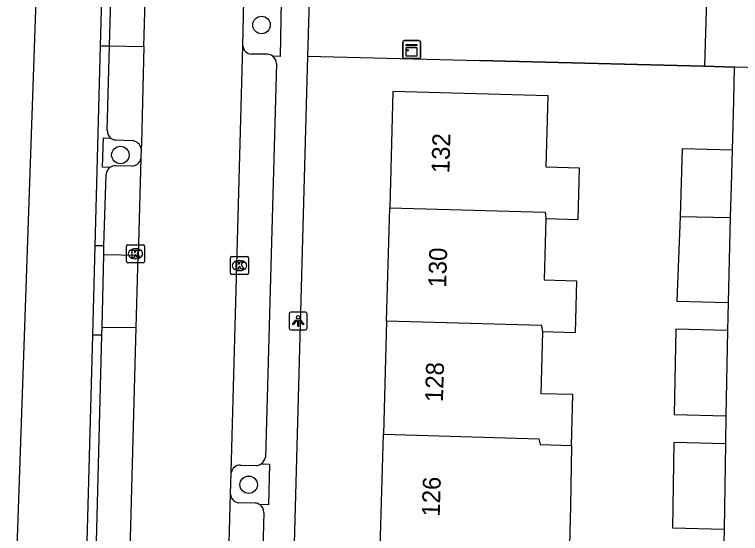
# Model space of a CAD drawing. Extents: x 162082 to 163393, y 388091 to 388632.
# Drawn here: x 162323.49 to 162364.07, y 388296.46 to 388325.48 of the extents above; entities that cross this region are included whole.
import ezdxf

# ---------------------------------------------------------------- set-up
doc = ezdxf.new("R2010")
doc.units = 0
for name, color, linetype in [('IMGEO_Berm_open', 7, 'Continuous'), ('IMGEO_Boom', 7, 'Continuous'), ('IMGEO_Fietspad_gesloten', 7, 'Continuous'), ('IMGEO_Kast', 7, 'Continuous'), ('IMGEO_Kolk', 7, 'Continuous'), ('IMGEO_Lichtpunt', 7, 'Continuous'), ('IMGEO_Muur', 7, 'Continuous'), ('IMGEO_Pand', 7, 'Continuous'), ('IMGEO_Pand_nummerreeks', 7, 'Continuous'), ('IMGEO_Parkeervlak_open', 7, 'Continuous'), ('IMGEO_Rijbaan_lokaal_gesloten', 7, 'Continuous'), ('IMGEO_Rijbaan_lokaal_open', 7, 'Continuous'), ('IMGEO_Voetpad_open', 7, 'Continuous')]:
    doc.layers.add(name, color=color, linetype=linetype)

msp = doc.modelspace()

# ---------------------------------------------------------------- linework, layer by layer
at = {"layer": 'IMGEO_Berm_open'}
msp.add_lwpolyline([(162328.814, 388316.927), (162328.397, 388316.942), (162328.455, 388318.586), (162328.859, 388318.572)], dxfattribs=at)
at = {"layer": 'IMGEO_Boom'}
for centre in [(162337.297, 388324.894), (162329.406, 388317.621), (162336.576, 388299.184)]:
    msp.add_circle(centre, 0.489, dxfattribs=at)
at = {"layer": 'IMGEO_Fietspad_gesloten'}
for points in [[(162328.116, 388454.582), (162328.029, 388450.685), (162327.347, 388422.874), (162326.755, 388399.008), (162326.261, 388398.982), (162326.033, 388389.849), (162326.541, 388389.838), (162325.438, 388348.309), (162323.174, 388282.796), (162322.856, 388271.532), (162323.359, 388271.511), (162321.941, 388219.637), (162320.374, 388158.154), (162320.194, 388151.229)], [(162327.998, 388312.547), (162328.302, 388323.735)], [(162327.288, 388286.498), (162327.861, 388307.546)]]:
    msp.add_lwpolyline(points, dxfattribs=at)
at = {"layer": 'IMGEO_Kast'}
for p, q in [((162345.264, 388324.018), (162346.105, 388324.018)), ((162346.105, 388324.018), (162345.264, 388324.018)), ((162345.189, 388323.093), (162345.189, 388323.934)), ((162345.189, 388323.934), (162345.189, 388323.093)), ((162346.189, 388323.943), (162346.189, 388323.102)), ((162346.189, 388323.102), (162346.189, 388323.943)), ((162346.114, 388323.018), (162345.273, 388323.018)), ((162345.273, 388323.018), (162346.114, 388323.018))]:
    msp.add_line(p, q, dxfattribs=at)
for points in [[(162345.384, 388323.808), (162345.984, 388323.808), (162345.984, 388323.723), (162345.384, 388323.723), (162345.384, 388323.808)], [(162345.384, 388323.633), (162345.984, 388323.633), (162345.984, 388323.144), (162345.384, 388323.144), (162345.384, 388323.633)]]:
    msp.add_lwpolyline(points, dxfattribs=at)
msp.add_circle((162345.468, 388323.482), 0.0377, dxfattribs=at)
for centre, start, end in [((162345.267, 388323.94), 92.4484, 184.2845), ((162345.267, 388323.94), 92.4484, 184.2845), ((162346.111, 388323.94), 2.4484, 94.2845), ((162346.111, 388323.94), 2.4484, 94.2845), ((162345.267, 388323.096), 182.4484, 274.2845), ((162345.267, 388323.096), 182.4484, 274.2845), ((162346.111, 388323.096), 272.4484, 4.2845), ((162346.111, 388323.096), 272.4484, 4.2845)]:
    msp.add_arc(centre, 0.0779, start, end, dxfattribs=at)
at = {"layer": 'IMGEO_Kolk'}
for p, q in [((162329.747, 388311.674), (162329.747, 388312.526)), ((162329.822, 388312.6), (162330.674, 388312.6)), ((162330.235, 388312.38), (162330.26, 388312.38)), ((162330.748, 388312.526), (162330.748, 388311.674)), ((162335.563, 388311.016), (162335.563, 388311.868)), ((162335.638, 388311.942), (162336.49, 388311.942)), ((162336.564, 388311.868), (162336.564, 388311.016)), ((162330.674, 388311.6), (162329.822, 388311.6)), ((162330.258, 388311.82), (162330.233, 388311.82)), ((162336.051, 388311.722), (162336.076, 388311.722)), ((162336.074, 388311.162), (162336.049, 388311.162)), ((162336.49, 388310.942), (162335.638, 388310.942))]:
    msp.add_line(p, q, dxfattribs=at)
for points in [[(162329.747, 388311.674), (162329.747, 388312.526)], [(162329.822, 388312.6), (162330.674, 388312.6)], [(162330.068, 388312.3), (162330.191, 388312.3), (162330.191, 388312.149), (162330.321, 388312.3), (162330.485, 388312.3), (162330.339, 388312.149), (162330.492, 388311.9), (162330.34, 388311.9), (162330.255, 388312.064), (162330.191, 388311.997), (162330.191, 388311.9), (162330.068, 388311.9), (162330.068, 388312.3)], [(162330.748, 388312.526), (162330.748, 388311.674)], [(162335.563, 388311.016), (162335.563, 388311.868)], [(162335.638, 388311.942), (162336.49, 388311.942)], [(162336.564, 388311.868), (162336.564, 388311.016)], [(162330.674, 388311.6), (162329.822, 388311.6)], [(162335.884, 388311.642), (162336.007, 388311.642), (162336.007, 388311.491), (162336.137, 388311.642), (162336.301, 388311.642), (162336.155, 388311.491), (162336.308, 388311.242), (162336.156, 388311.242), (162336.071, 388311.406), (162336.007, 388311.339), (162336.007, 388311.242), (162335.884, 388311.242), (162335.884, 388311.642)], [(162336.49, 388310.942), (162335.638, 388310.942)]]:
    msp.add_lwpolyline(points, dxfattribs=at)
for centre, start, end in [((162329.824, 388312.524), 91.552, 178.448), ((162329.824, 388312.524), 91.552, 178.448), ((162330.672, 388312.524), 1.552, 88.448), ((162330.672, 388312.524), 1.552, 88.448), ((162335.64, 388311.866), 91.552, 178.448), ((162335.64, 388311.866), 91.552, 178.448), ((162336.488, 388311.866), 1.552, 88.448), ((162336.488, 388311.866), 1.552, 88.448), ((162329.824, 388311.676), 181.552, 268.448), ((162329.824, 388311.676), 181.552, 268.448), ((162330.672, 388311.676), 271.552, 358.448), ((162330.672, 388311.676), 271.552, 358.448), ((162335.64, 388311.018), 181.552, 268.448), ((162335.64, 388311.018), 181.552, 268.448), ((162336.488, 388311.018), 271.552, 358.448), ((162336.488, 388311.018), 271.552, 358.448)]:
    msp.add_arc(centre, 0.0765, start, end, dxfattribs=at)
for centre, major_axis, ratio, start_param, end_param in [((162330.234, 388312.1), (-0.387, 0.002), 0.722429, 4.712389, 7.853982), ((162330.259, 388312.1), (-0.39, 0.002), 0.717154, 1.570796, 4.712389), ((162336.05, 388311.442), (-0.387, 0.002), 0.722429, 4.712389, 7.853982), ((162336.075, 388311.442), (-0.39, 0.002), 0.717154, 1.570796, 4.712389)]:
    msp.add_ellipse(centre, major_axis=major_axis, ratio=ratio, start_param=start_param, end_param=end_param, dxfattribs=at)
at = {"layer": 'IMGEO_Lichtpunt'}
for p, q in [((162338.848, 388308.747), (162338.848, 388307.94)), ((162338.848, 388308.747), (162338.848, 388307.94)), ((162339.75, 388308.842), (162338.942, 388308.842)), ((162339.75, 388308.842), (162338.942, 388308.842)), ((162339.844, 388307.94), (162339.844, 388308.747)), ((162339.844, 388307.94), (162339.844, 388308.747)), ((162338.942, 388307.846), (162339.75, 388307.846)), ((162338.942, 388307.846), (162339.75, 388307.846))]:
    msp.add_line(p, q, dxfattribs=at)
for points in [[(162339.222, 388308.411), (162339.261, 388308.383), (162339.073, 388308.121), (162339.035, 388308.148), (162339.222, 388308.411)], [(162339.324, 388308.363), (162339.371, 388308.363), (162339.371, 388308.041), (162339.324, 388308.041), (162339.324, 388308.363)], [(162339.434, 388308.383), (162339.472, 388308.41), (162339.659, 388308.148), (162339.62, 388308.12), (162339.434, 388308.383)]]:
    msp.add_lwpolyline(points, dxfattribs=at)
msp.add_circle((162339.347, 388308.545), 0.0994, dxfattribs=at)
for centre, start, end in [((162338.942, 388308.747), 90, 180), ((162338.942, 388308.747), 90, 180), ((162339.75, 388308.747), 0, 90), ((162339.75, 388308.747), 0, 90), ((162338.942, 388307.94), 180, 270), ((162338.942, 388307.94), 180, 270), ((162339.75, 388307.94), 270, 0), ((162339.75, 388307.94), 270, 360)]:
    msp.add_arc(centre, 0.0946, start, end, dxfattribs=at)
at = {"layer": 'IMGEO_Muur'}
for points in [[(162361.998, 388322.588), (162349.484, 388322.909)], [(162363.734, 388322.543), (162361.998, 388322.588)]]:
    msp.add_lwpolyline(points, dxfattribs=at)
at = {"layer": 'IMGEO_Pand'}
for points in [[(162353.191, 388314.074), (162354.99, 388314.024), (162355.071, 388316.888), (162353.218, 388316.94), (162353.33, 388320.937), (162344.643, 388321.18), (162344.461, 388314.671)], [(162363.603, 388317.897), (162360.811, 388317.975), (162360.705, 388314.183)], [(162363.603, 388317.897), (162363.547, 388315.892), (162363.498, 388314.137)], [(162344.283, 388308.338), (162344.461, 388314.671)], [(162344.461, 388314.671), (162353.148, 388314.427), (162353.191, 388314.074)], [(162353.191, 388314.074), (162353.095, 388310.641), (162354.913, 388310.59), (162354.832, 388307.683), (162353.024, 388307.734)], [(162360.705, 388314.183), (162360.519, 388309.451), (162363.378, 388309.371)], [(162360.705, 388314.183), (162363.498, 388314.137)], [(162363.498, 388314.137), (162363.378, 388309.371)], [(162344.283, 388308.338), (162344.106, 388302.004)], [(162353.024, 388307.734), (162352.97, 388308.094), (162344.283, 388308.338)], [(162363.338, 388307.803), (162360.453, 388307.884), (162360.372, 388303.114), (162363.26, 388303.033)], [(162363.338, 388307.803), (162363.26, 388303.033)], [(162354.626, 388301.387), (162354.706, 388304.225), (162352.927, 388304.274), (162353.024, 388307.734)], [(162343.928, 388295.67), (162344.106, 388302.004)], [(162344.106, 388302.004), (162352.792, 388301.76), (162352.867, 388301.436), (162354.626, 388301.387)], [(162354.626, 388301.387), (162354.571, 388297.992), (162354.489, 388295.053), (162352.664, 388295.104)], [(162363.234, 388301.467), (162360.349, 388301.548), (162360.271, 388296.777), (162363.156, 388296.696)], [(162363.234, 388301.467), (162363.156, 388296.696)]]:
    msp.add_lwpolyline(points, dxfattribs=at)
at = {"layer": 'IMGEO_Parkeervlak_open'}
for points in [[(162328.675, 388318.97), (162328.803, 388323.725)], [(162337.634, 388323.26), (162336.727, 388323.265)], [(162329.161, 388318.465), (162330.067, 388318.435)], [(162328.796, 388316.913), (162328.814, 388316.927)], [(162330.029, 388317.004), (162329.129, 388317.018)], [(162328.487, 388312.541), (162328.617, 388316.547)], [(162327.895, 388289.495), (162328.369, 388307.541)], [(162336.115, 388300.28), (162337, 388300.252)], [(162336.943, 388298.152), (162336.027, 388298.179)]]:
    msp.add_lwpolyline(points, dxfattribs=at)
for centre, radius, start, end in [((162336.757, 388323.765), 0.501, 184.3356, 266.526), ((162337.596, 388322.735), 0.526, 50.6425, 85.8883), ((162329.166, 388318.955), 0.491, 178.3047, 231.3186), ((162329.164, 388318.953), 0.488, 231.3279, 269.6531), ((162329.995, 388317.848), 0.592, 14.2217, 83.0519), ((162330.045, 388317.511), 0.507, 268.2223, 350.598), ((162329.099, 388316.538), 0.482, 128.9345, 178.9416), ((162329.098, 388316.533), 0.486, 86.3886, 125.8382), ((162336.084, 388299.792), 0.488, 86.3756, 170.0377), ((162336.954, 388300.802), 0.552, 274.7498, 305.0126), ((162336.056, 388298.673), 0.495, 182.2334, 266.6706), ((162336.926, 388297.648), 0.504, 57.8551, 88.0357)]:
    msp.add_arc(centre, radius, start, end, dxfattribs=at)
at = {"layer": 'IMGEO_Rijbaan_lokaal_gesloten'}
for points in [[(162330.725, 388323.684), (162330.881, 388329.508)], [(162336.258, 388323.727), (162336.315, 388326.293)], [(162330.725, 388323.684), (162330.58, 388318.269), (162330.569, 388317.993)], [(162335.603, 388299.877), (162336.258, 388323.727)], [(162330.569, 388317.993), (162330.545, 388317.428)], [(162330.545, 388317.428), (162330.4, 388312.003)], [(162330.292, 388307.974), (162330.4, 388312.003)], [(162329.772, 388288.568), (162330.292, 388307.974)], [(162335.561, 388298.654), (162335.603, 388299.877)], [(162334.914, 388274.789), (162335.561, 388298.654)]]:
    msp.add_lwpolyline(points, dxfattribs=at)
at = {"layer": 'IMGEO_Rijbaan_lokaal_open'}
for points in [[(162328.302, 388323.735), (162328.466, 388329.762)], [(162328.803, 388323.725), (162328.966, 388329.56)], [(162328.302, 388323.735), (162328.803, 388323.725)], [(162328.803, 388323.725), (162330.725, 388323.684)], [(162327.861, 388307.546), (162327.998, 388312.547)], [(162328.487, 388312.541), (162327.998, 388312.547)], [(162328.475, 388312.044), (162328.487, 388312.541)], [(162328.38, 388307.994), (162328.475, 388312.044)], [(162330.4, 388312.003), (162328.475, 388312.044)], [(162328.369, 388307.541), (162328.38, 388307.994)], [(162328.38, 388307.994), (162330.292, 388307.974)], [(162328.369, 388307.541), (162327.861, 388307.546)]]:
    msp.add_lwpolyline(points, dxfattribs=at)
at = {"layer": 'IMGEO_Voetpad_open'}
for points in [[(162340.01, 388328.125), (162339.857, 388323.155)], [(162362.088, 388322.586), (162362.227, 388327.628)], [(162336.315, 388326.293), (162338.403, 388326.239), (162338.347, 388323.135), (162337.93, 388323.142)], [(162339.857, 388323.155), (162338.908, 388288.392)], [(162339.857, 388323.155), (162349.484, 388322.909), (162361.998, 388322.588), (162362.088, 388322.586)], [(162338.125, 388322.749), (162337.513, 388300.733)], [(162362.088, 388322.586), (162363.729, 388322.543)], [(162363.729, 388322.543), (162363.681, 388320.656), (162363.603, 388317.897)], [(162365.146, 388322.507), (162363.729, 388322.543)], [(162363.378, 388309.371), (162363.338, 388307.803)], [(162363.26, 388303.033), (162363.234, 388301.467)], [(162337.271, 388300.35), (162337.733, 388300.341), (162337.691, 388298.066), (162337.194, 388298.075)], [(162337.429, 388297.641), (162336.831, 388275.651)], [(162363.156, 388296.696), (162363.13, 388295.13)]]:
    msp.add_lwpolyline(points, dxfattribs=at)
for centre, radius, start, end in [((162337.6, 388322.733), 0.525, 1.7132, 51.0665), ((162336.966, 388300.811), 0.552, 303.496, 351.9302), ((162336.923, 388297.648), 0.506, 359.2205, 57.6483)]:
    msp.add_arc(centre, radius, start, end, dxfattribs=at)

# ---------------------------------------------------------------- texts
at = {"layer": 'IMGEO_Pand_nummerreeks'}
for s, rotation, p in [('132', 88.3951, (162347.796, 388316.597)), ('130', 88.3951, (162347.617, 388310.2)), ('128', 88.3951, (162347.437, 388303.797)), ('126', 88.3959, (162347.257, 388297.39))]:
    msp.add_text(s, height=1, rotation=rotation, dxfattribs=at).set_placement(p)

doc.saveas('drawing.dxf')
